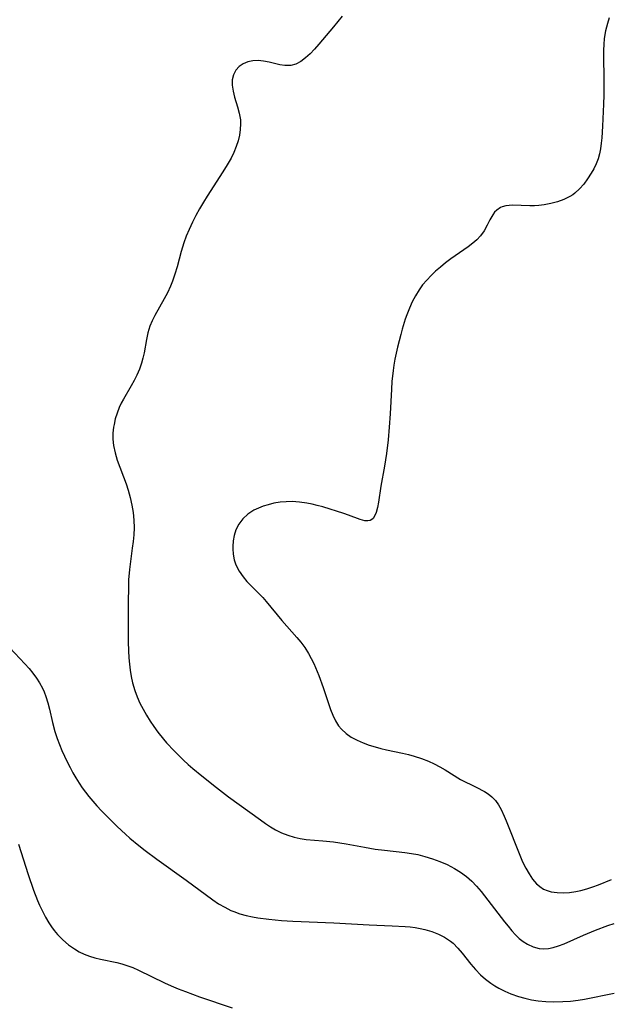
# Model space of a CAD drawing. Header units: metres. Extents: x 1073367 to 1082519, y 1569854 to 1574957.
# Tile 712 of 1056: x 1081262 to 1081406, y 1570547 to 1570788. Entities that reach past the tile are written whole.
import ezdxf

# ---------------------------------------------------------------- set-up
doc = ezdxf.new("R2010")
doc.units = ezdxf.units.M
doc.layers.add('CGG_CurvaNivelLidar_v1', color=253, linetype='Continuous', lineweight=30)

msp = doc.modelspace()

# ---------------------------------------------------------------- linework, layer by layer
at = {"layer": 'CGG_CurvaNivelLidar_v1'}
for p, q in [((1081340.5454, 1570788.8227, 79.5), (1081338.4428, 1570786.2221, 79.5)), ((1081405.4597, 1570787.0372, 80), (1081405.007, 1570785.203, 80)), ((1081405.8892, 1570788.4455, 80), (1081405.4597, 1570787.0372, 80)), ((1081338.4428, 1570786.2221, 79.5), (1081334.8374, 1570781.9383, 79.5)), ((1081405.007, 1570785.203, 80), (1081404.6883, 1570783.3462, 80)), ((1081334.8374, 1570781.9383, 79.5), (1081333.7743, 1570780.7272, 79.5)), ((1081404.5459, 1570781.9085, 80), (1081404.4783, 1570780.4603, 80)), ((1081404.6883, 1570783.3462, 80), (1081404.5459, 1570781.9085, 80)), ((1081332.6966, 1570779.6016, 79.5), (1081331.5701, 1570778.5836, 79.5)), ((1081333.7743, 1570780.7272, 79.5), (1081332.6966, 1570779.6016, 79.5)), ((1081404.4783, 1570780.4603, 80), (1081404.468, 1570779.0043, 80)), ((1081316.3391, 1570777.1905, 79.5), (1081315.3751, 1570776.5246, 79.5)), ((1081317.4459, 1570777.6579, 79.5), (1081316.3391, 1570777.1905, 79.5)), ((1081318.6546, 1570777.915, 79.5), (1081317.4459, 1570777.6579, 79.5)), ((1081319.9622, 1570777.9532, 79.5), (1081318.6546, 1570777.915, 79.5)), ((1081321.3065, 1570777.8125, 79.5), (1081319.9622, 1570777.9532, 79.5)), ((1081322.6561, 1570777.5497, 79.5), (1081321.3065, 1570777.8125, 79.5)), ((1081325.279, 1570776.9147, 79.5), (1081322.6561, 1570777.5497, 79.5)), ((1081326.5465, 1570776.7128, 79.5), (1081325.279, 1570776.9147, 79.5)), ((1081329.2125, 1570777.0974, 79.5), (1081327.9753, 1570776.7393, 79.5)), ((1081330.4094, 1570777.7327, 79.5), (1081329.2125, 1570777.0974, 79.5)), ((1081331.5701, 1570778.5836, 79.5), (1081330.4094, 1570777.7327, 79.5)), ((1081404.468, 1570779.0043, 80), (1081404.6094, 1570773.3983, 80)), ((1081313.9509, 1570774.4931, 79.5), (1081313.6329, 1570773.2589, 79.5)), ((1081314.5425, 1570775.5961, 79.5), (1081313.9509, 1570774.4931, 79.5)), ((1081315.3751, 1570776.5246, 79.5), (1081314.5425, 1570775.5961, 79.5)), ((1081327.7791, 1570776.7132, 79.5), (1081326.5465, 1570776.7128, 79.5)), ((1081327.9753, 1570776.7393, 79.5), (1081327.7791, 1570776.7132, 79.5)), ((1081313.6329, 1570773.2589, 79.5), (1081313.6139, 1570771.9036, 79.5)), ((1081404.6094, 1570773.3983, 80), (1081404.5736, 1570769.4453, 80)), ((1081313.6139, 1570771.9036, 79.5), (1081313.8337, 1570770.4789, 79.5)), ((1081313.8337, 1570770.4789, 79.5), (1081314.2111, 1570769.0102, 79.5)), ((1081314.2111, 1570769.0102, 79.5), (1081314.9427, 1570766.6351, 79.5)), ((1081404.5098, 1570767.3035, 80), (1081404.2565, 1570761.8873, 80)), ((1081404.5736, 1570769.4453, 80), (1081404.5098, 1570767.3035, 80)), ((1081314.9427, 1570766.6351, 79.5), (1081315.3679, 1570765.0461, 79.5)), ((1081315.3679, 1570765.0461, 79.5), (1081315.6331, 1570763.4252, 79.5)), ((1081315.6769, 1570762.4664, 79.5), (1081315.6041, 1570761.0833, 79.5)), ((1081315.6331, 1570763.4252, 79.5), (1081315.6769, 1570762.4664, 79.5)), ((1081315.6041, 1570761.0833, 79.5), (1081315.3931, 1570759.6907, 79.5)), ((1081404.2565, 1570761.8873, 80), (1081404.0809, 1570759.0179, 80)), ((1081315.0614, 1570758.2982, 79.5), (1081314.6201, 1570756.9151, 79.5)), ((1081315.3931, 1570759.6907, 79.5), (1081315.0614, 1570758.2982, 79.5)), ((1081403.9538, 1570757.6969, 80), (1081403.7702, 1570756.3818, 80)), ((1081404.0809, 1570759.0179, 80), (1081403.9538, 1570757.6969, 80)), ((1081314.0404, 1570755.4687, 79.5), (1081313.3535, 1570754.0512, 79.5)), ((1081314.6201, 1570756.9151, 79.5), (1081314.0404, 1570755.4687, 79.5)), ((1081403.5116, 1570755.0998, 80), (1081403.1561, 1570753.8604, 80)), ((1081403.7702, 1570756.3818, 80), (1081403.5116, 1570755.0998, 80)), ((1081313.3535, 1570754.0512, 79.5), (1081312.4036, 1570752.391, 79.5)), ((1081403.1561, 1570753.8604, 80), (1081402.6797, 1570752.6523, 80)), ((1081311.3728, 1570750.7506, 79.5), (1081307.4704, 1570744.7308, 79.5)), ((1081312.4036, 1570752.391, 79.5), (1081311.3728, 1570750.7506, 79.5)), ((1081401.4699, 1570750.3591, 80), (1081400.6132, 1570749.0031, 80)), ((1081402.1083, 1570751.4883, 80), (1081401.4699, 1570750.3591, 80)), ((1081402.6797, 1570752.6523, 80), (1081402.1083, 1570751.4883, 80)), ((1081400.6132, 1570749.0031, 80), (1081399.6805, 1570747.7178, 80)), ((1081397.5125, 1570745.5046, 80), (1081396.9747, 1570745.1137, 80)), ((1081398.655, 1570746.5375, 80), (1081397.5125, 1570745.5046, 80)), ((1081399.6805, 1570747.7178, 80), (1081398.655, 1570746.5375, 80)), ((1081306.5873, 1570743.3166, 79.5), (1081305.6381, 1570741.6989, 79.5)), ((1081307.4704, 1570744.7308, 79.5), (1081306.5873, 1570743.3166, 79.5)), ((1081393.2227, 1570743.385, 80), (1081391.6161, 1570742.9628, 80)), ((1081394.7676, 1570743.9349, 80), (1081393.2227, 1570743.385, 80)), ((1081396.2162, 1570744.639, 80), (1081394.7676, 1570743.9349, 80)), ((1081396.9747, 1570745.1137, 80), (1081396.2162, 1570744.639, 80)), ((1081305.6381, 1570741.6989, 79.5), (1081304.7392, 1570740.0543, 79.5)), ((1081377.8585, 1570740.8174, 80), (1081377.4077, 1570740.2242, 80)), ((1081378.3706, 1570741.3343, 80), (1081377.8585, 1570740.8174, 80)), ((1081379.2903, 1570741.9443, 80), (1081378.3706, 1570741.3343, 80)), ((1081379.7344, 1570742.1396, 80), (1081379.2903, 1570741.9443, 80)), ((1081380.6043, 1570742.3864, 80), (1081379.7344, 1570742.1396, 80)), ((1081381.3961, 1570742.49, 80), (1081380.6043, 1570742.3864, 80)), ((1081382.2276, 1570742.5189, 80), (1081381.3961, 1570742.49, 80)), ((1081386.4761, 1570742.3546, 80), (1081382.2276, 1570742.5189, 80)), ((1081387.5709, 1570742.3886, 80), (1081386.4761, 1570742.3546, 80)), ((1081388.6792, 1570742.4795, 80), (1081387.5709, 1570742.3886, 80)), ((1081389.9779, 1570742.6514, 80), (1081388.6792, 1570742.4795, 80)), ((1081391.6161, 1570742.9628, 80), (1081389.9779, 1570742.6514, 80)), ((1081303.8957, 1570738.3841, 79.5), (1081303.0927, 1570736.6365, 79.5)), ((1081304.7392, 1570740.0543, 79.5), (1081303.8957, 1570738.3841, 79.5)), ((1081376.6831, 1570738.9935, 80), (1081376.003, 1570737.6584, 80)), ((1081377.4077, 1570740.2242, 80), (1081376.6831, 1570738.9935, 80)), ((1081303.0927, 1570736.6365, 79.5), (1081302.4089, 1570734.982, 79.5)), ((1081375.2644, 1570736.3052, 80), (1081374.3971, 1570735.0581, 80)), ((1081376.003, 1570737.6584, 80), (1081375.2644, 1570736.3052, 80)), ((1081302.4089, 1570734.982, 79.5), (1081301.7974, 1570733.3056, 79.5)), ((1081373.5082, 1570734.1094, 80), (1081372.4878, 1570733.2264, 80)), ((1081374.3971, 1570735.0581, 80), (1081373.5082, 1570734.1094, 80)), ((1081301.1512, 1570731.2192, 79.5), (1081300.1457, 1570727.4756, 79.5)), ((1081301.7974, 1570733.3056, 79.5), (1081301.1512, 1570731.2192, 79.5)), ((1081371.3713, 1570732.3836, 80), (1081367.154, 1570729.4303, 80)), ((1081372.4878, 1570733.2264, 80), (1081371.3713, 1570732.3836, 80)), ((1081367.154, 1570729.4303, 80), (1081365.8524, 1570728.4469, 80)), ((1081300.1457, 1570727.4756, 79.5), (1081299.6137, 1570725.6294, 79.5)), ((1081363.4088, 1570726.3977, 80), (1081362.2876, 1570725.3307, 80)), ((1081364.5759, 1570727.4165, 80), (1081363.4088, 1570726.3977, 80)), ((1081365.8524, 1570728.4469, 80), (1081364.5759, 1570727.4165, 80)), ((1081299.0375, 1570723.9359, 79.5), (1081298.5649, 1570722.767, 79.5)), ((1081299.6137, 1570725.6294, 79.5), (1081299.0375, 1570723.9359, 79.5)), ((1081361.2248, 1570724.2115, 80), (1081360.236, 1570723.0331, 80)), ((1081362.2876, 1570725.3307, 80), (1081361.2248, 1570724.2115, 80)), ((1081298.5649, 1570722.767, 79.5), (1081297.7629, 1570721.0964, 79.5)), ((1081359.3541, 1570721.8153, 80), (1081358.4793, 1570720.3816, 80)), ((1081360.236, 1570723.0331, 80), (1081359.3541, 1570721.8153, 80)), ((1081296.9871, 1570719.6688, 79.5), (1081294.6617, 1570715.5698, 79.5)), ((1081297.7629, 1570721.0964, 79.5), (1081296.9871, 1570719.6688, 79.5)), ((1081358.4793, 1570720.3816, 80), (1081357.7036, 1570718.8811, 80)), ((1081357.0082, 1570717.3292, 80), (1081356.3803, 1570715.7378, 80)), ((1081357.7036, 1570718.8811, 80), (1081357.0082, 1570717.3292, 80)), ((1081294.0113, 1570714.2541, 79.5), (1081293.4632, 1570712.9084, 79.5)), ((1081294.6617, 1570715.5698, 79.5), (1081294.0113, 1570714.2541, 79.5)), ((1081355.9901, 1570714.6452, 80), (1081355.2294, 1570712.2411, 80)), ((1081356.3803, 1570715.7378, 80), (1081355.9901, 1570714.6452, 80)), ((1081293.4632, 1570712.9084, 79.5), (1081292.9922, 1570711.3192, 79.5)), ((1081355.2294, 1570712.2411, 80), (1081354.8626, 1570710.9308, 80)), ((1081292.6438, 1570709.6905, 79.5), (1081292.0557, 1570706.388, 79.5)), ((1081292.9922, 1570711.3192, 79.5), (1081292.6438, 1570709.6905, 79.5)), ((1081354.8626, 1570710.9308, 80), (1081354.0827, 1570707.7644, 80)), ((1081354.0827, 1570707.7644, 80), (1081353.4535, 1570704.8672, 80)), ((1081291.7783, 1570705.1177, 79.5), (1081291.4345, 1570703.8609, 79.5)), ((1081292.0557, 1570706.388, 79.5), (1081291.7783, 1570705.1177, 79.5)), ((1081353.4535, 1570704.8672, 80), (1081353.1918, 1570703.4074, 80)), ((1081290.9177, 1570702.3998, 79.5), (1081290.2941, 1570700.9696, 79.5)), ((1081291.4345, 1570703.8609, 79.5), (1081290.9177, 1570702.3998, 79.5)), ((1081353.0011, 1570702.0717, 80), (1081352.7275, 1570699.3758, 80)), ((1081353.1918, 1570703.4074, 80), (1081353.0011, 1570702.0717, 80)), ((1081289.6198, 1570699.6354, 79.5), (1081288.8915, 1570698.3237, 79.5)), ((1081290.2941, 1570700.9696, 79.5), (1081289.6198, 1570699.6354, 79.5)), ((1081288.8915, 1570698.3237, 79.5), (1081287.0009, 1570695.0851, 79.5)), ((1081352.5934, 1570697.483, 80), (1081352.2674, 1570691.4956, 80)), ((1081352.7275, 1570699.3758, 80), (1081352.5934, 1570697.483, 80)), ((1081287.0009, 1570695.0851, 79.5), (1081286.4543, 1570694.0498, 79.5)), ((1081285.9619, 1570692.9923, 79.5), (1081285.4442, 1570691.6452, 79.5)), ((1081286.4543, 1570694.0498, 79.5), (1081285.9619, 1570692.9923, 79.5)), ((1081285.0299, 1570690.2673, 79.5), (1081284.7186, 1570688.8674, 79.5)), ((1081285.4442, 1570691.6452, 79.5), (1081285.0299, 1570690.2673, 79.5)), ((1081352.2674, 1570691.4956, 80), (1081352.0575, 1570688.2442, 80)), ((1081284.6128, 1570688.2275, 79.5), (1081284.4626, 1570686.7414, 79.5)), ((1081284.7186, 1570688.8674, 79.5), (1081284.6128, 1570688.2275, 79.5)), ((1081352.0575, 1570688.2442, 80), (1081351.792, 1570685.0967, 80)), ((1081284.4626, 1570686.7414, 79.5), (1081284.4491, 1570685.2505, 79.5)), ((1081284.4491, 1570685.2505, 79.5), (1081284.5833, 1570683.7647, 79.5)), ((1081284.5833, 1570683.7647, 79.5), (1081284.9565, 1570681.9608, 79.5)), ((1081351.792, 1570685.0967, 80), (1081351.407, 1570681.8089, 80)), ((1081284.9565, 1570681.9608, 79.5), (1081285.504, 1570680.1725, 79.5)), ((1081351.407, 1570681.8089, 80), (1081350.9034, 1570678.6697, 80)), ((1081285.504, 1570680.1725, 79.5), (1081287.713, 1570674.3513, 79.5)), ((1081350.9034, 1570678.6697, 80), (1081350.0281, 1570673.8066, 80)), ((1081287.713, 1570674.3513, 79.5), (1081288.2143, 1570672.8007, 79.5)), ((1081350.0281, 1570673.8066, 80), (1081349.4419, 1570669.827, 80)), ((1081288.2143, 1570672.8007, 79.5), (1081288.6993, 1570670.985, 79.5)), ((1081288.6993, 1570670.985, 79.5), (1081289.0883, 1570669.1456, 79.5)), ((1081289.0883, 1570669.1456, 79.5), (1081289.3774, 1570667.2898, 79.5)), ((1081320.0341, 1570668.4058, 80), (1081318.9339, 1570667.8617, 80)), ((1081321.1973, 1570668.8589, 80), (1081320.0341, 1570668.4058, 80)), ((1081322.4081, 1570669.2349, 80), (1081321.1973, 1570668.8589, 80)), ((1081323.8558, 1570669.5845, 80), (1081322.4081, 1570669.2349, 80)), ((1081325.3385, 1570669.836, 80), (1081323.8558, 1570669.5845, 80)), ((1081326.817, 1570669.9757, 80), (1081325.3385, 1570669.836, 80)), ((1081328.31, 1570670.0007, 80), (1081326.817, 1570669.9757, 80)), ((1081330.0867, 1570669.877, 80), (1081328.31, 1570670.0007, 80)), ((1081331.8615, 1570669.622, 80), (1081330.0867, 1570669.877, 80)), ((1081333.1616, 1570669.3712, 80), (1081331.8615, 1570669.622, 80)), ((1081334.4494, 1570669.073, 80), (1081333.1616, 1570669.3712, 80)), ((1081335.8074, 1570668.7067, 80), (1081334.4494, 1570669.073, 80)), ((1081340.9585, 1570667.1169, 80), (1081335.8074, 1570668.7067, 80)), ((1081349.2045, 1570668.5194, 80), (1081348.899, 1570667.3592, 80)), ((1081349.4419, 1570669.827, 80), (1081349.2045, 1570668.5194, 80)), ((1081289.3774, 1570667.2898, 79.5), (1081289.5556, 1570665.4231, 79.5)), ((1081317.4992, 1570666.9047, 80), (1081316.257, 1570665.7521, 80)), ((1081318.9339, 1570667.8617, 80), (1081317.4992, 1570666.9047, 80)), ((1081342.1307, 1570666.7072, 80), (1081340.9585, 1570667.1169, 80)), ((1081344.9279, 1570665.6188, 80), (1081342.1307, 1570666.7072, 80)), ((1081348.4826, 1570666.3957, 80), (1081348.1041, 1570665.8752, 80)), ((1081348.899, 1570667.3592, 80), (1081348.4826, 1570666.3957, 80)), ((1081289.6058, 1570663.5598, 79.5), (1081289.5347, 1570661.8491, 79.5)), ((1081289.5556, 1570665.4231, 79.5), (1081289.6058, 1570663.5598, 79.5)), ((1081315.2728, 1570664.4677, 80), (1081314.5291, 1570663.0445, 80)), ((1081316.257, 1570665.7521, 80), (1081315.2728, 1570664.4677, 80)), ((1081346.118, 1570665.2965, 80), (1081344.9279, 1570665.6188, 80)), ((1081346.8339, 1570665.2572, 80), (1081346.118, 1570665.2965, 80)), ((1081347.3868, 1570665.3797, 80), (1081346.8339, 1570665.2572, 80)), ((1081347.8036, 1570665.6083, 80), (1081347.3868, 1570665.3797, 80)), ((1081348.1041, 1570665.8752, 80), (1081347.8036, 1570665.6083, 80)), ((1081289.5347, 1570661.8491, 79.5), (1081289.3862, 1570660.2231, 79.5)), ((1081314.1001, 1570661.7317, 80), (1081313.8475, 1570660.3631, 80)), ((1081314.5291, 1570663.0445, 80), (1081314.1001, 1570661.7317, 80)), ((1081289.3862, 1570660.2231, 79.5), (1081289.1861, 1570658.5979, 79.5)), ((1081313.8475, 1570660.3631, 80), (1081313.7524, 1570658.9648, 80)), ((1081313.7524, 1570658.9648, 80), (1081313.7559, 1570658.4287, 80)), ((1081289.1861, 1570658.5979, 79.5), (1081288.4815, 1570653.3853, 79.5)), ((1081313.7559, 1570658.4287, 80), (1081313.8679, 1570657.0897, 80)), ((1081313.8679, 1570657.0897, 80), (1081314.1323, 1570655.7706, 80)), ((1081314.1323, 1570655.7706, 80), (1081314.5607, 1570654.4917, 80)), ((1081314.5607, 1570654.4917, 80), (1081315.318, 1570653.0055, 80)), ((1081288.4815, 1570653.3853, 79.5), (1081288.2922, 1570650.8586, 79.5)), ((1081315.318, 1570653.0055, 80), (1081316.2871, 1570651.6051, 80)), ((1081316.2871, 1570651.6051, 80), (1081317.2529, 1570650.4611, 80)), ((1081288.2209, 1570649.0392, 79.5), (1081288.1681, 1570645.3772, 79.5)), ((1081288.2922, 1570650.8586, 79.5), (1081288.2209, 1570649.0392, 79.5)), ((1081317.2529, 1570650.4611, 80), (1081318.2992, 1570649.3582, 80)), ((1081318.2992, 1570649.3582, 80), (1081321.104, 1570646.5297, 80)), ((1081288.1681, 1570645.3772, 79.5), (1081288.1471, 1570639.5325, 79.5)), ((1081321.104, 1570646.5297, 80), (1081321.9813, 1570645.5473, 80)), ((1081321.9813, 1570645.5473, 80), (1081325.7988, 1570640.9254, 80)), ((1081288.1471, 1570639.5325, 79.5), (1081288.1824, 1570635.676, 79.5)), ((1081325.7988, 1570640.9254, 80), (1081329.4539, 1570636.7659, 80)), ((1081288.1824, 1570635.676, 79.5), (1081288.2648, 1570633.4416, 79.5)), ((1081329.4539, 1570636.7659, 80), (1081330.4094, 1570635.6181, 80)), ((1081330.4094, 1570635.6181, 80), (1081331.4205, 1570634.2509, 80)), ((1081259.2269, 1570634.2178, 79), (1081262.9263, 1570630.2801, 79)), ((1081288.2648, 1570633.4416, 79.5), (1081288.3764, 1570631.7238, 79.5)), ((1081331.4205, 1570634.2509, 80), (1081332.3296, 1570632.8158, 80)), ((1081332.3296, 1570632.8158, 80), (1081332.9835, 1570631.6058, 80)), ((1081262.9263, 1570630.2801, 79), (1081263.9507, 1570629.1135, 79)), ((1081288.3764, 1570631.7238, 79.5), (1081288.5124, 1570630.2383, 79.5)), ((1081288.5124, 1570630.2383, 79.5), (1081288.6921, 1570628.7638, 79.5)), ((1081332.9835, 1570631.6058, 80), (1081333.5805, 1570630.361, 80)), ((1081333.5805, 1570630.361, 80), (1081334.8308, 1570627.4285, 80)), ((1081263.9507, 1570629.1135, 79), (1081264.8716, 1570627.9757, 79)), ((1081264.8716, 1570627.9757, 79), (1081265.73, 1570626.8041, 79)), ((1081288.6921, 1570628.7638, 79.5), (1081288.9428, 1570627.2009, 79.5)), ((1081334.8308, 1570627.4285, 80), (1081335.9222, 1570624.5265, 80)), ((1081265.73, 1570626.8041, 79), (1081266.5131, 1570625.5946, 79)), ((1081266.5131, 1570625.5946, 79), (1081267.2046, 1570624.3412, 79)), ((1081288.9428, 1570627.2009, 79.5), (1081289.2653, 1570625.66, 79.5)), ((1081289.2653, 1570625.66, 79.5), (1081289.8054, 1570623.7374, 79.5)), ((1081267.2046, 1570624.3412, 79), (1081267.6187, 1570623.4475, 79)), ((1081267.6187, 1570623.4475, 79), (1081268.0505, 1570622.3276, 79)), ((1081289.8054, 1570623.7374, 79.5), (1081290.3572, 1570622.2437, 79.5)), ((1081335.9222, 1570624.5265, 80), (1081337.709, 1570619.1249, 80)), ((1081268.0505, 1570622.3276, 79), (1081268.5263, 1570620.7703, 79)), ((1081268.5263, 1570620.7703, 79), (1081268.9202, 1570619.1779, 79)), ((1081290.3572, 1570622.2437, 79.5), (1081291.0465, 1570620.6888, 79.5)), ((1081291.0465, 1570620.6888, 79.5), (1081291.82, 1570619.1706, 79.5)), ((1081268.9202, 1570619.1779, 79), (1081269.6369, 1570615.9454, 79)), ((1081291.82, 1570619.1706, 79.5), (1081292.6647, 1570617.689, 79.5)), ((1081292.6647, 1570617.689, 79.5), (1081293.5471, 1570616.2808, 79.5)), ((1081337.709, 1570619.1249, 80), (1081338.2477, 1570617.7062, 80)), ((1081338.2477, 1570617.7062, 80), (1081338.8719, 1570616.3683, 80)), ((1081269.6369, 1570615.9454, 79), (1081270.2153, 1570613.7349, 79)), ((1081293.5471, 1570616.2808, 79.5), (1081294.4747, 1570614.9066, 79.5)), ((1081338.8719, 1570616.3683, 80), (1081339.6256, 1570615.1415, 80)), ((1081270.2153, 1570613.7349, 79), (1081270.7835, 1570612.0248, 79)), ((1081294.4747, 1570614.9066, 79.5), (1081295.4363, 1570613.5659, 79.5)), ((1081295.4363, 1570613.5659, 79.5), (1081296.8047, 1570611.8116, 79.5)), ((1081339.6256, 1570615.1415, 80), (1081340.3563, 1570614.2601, 80)), ((1081340.3563, 1570614.2601, 80), (1081341.4943, 1570613.2346, 80)), ((1081341.4943, 1570613.2346, 80), (1081342.7856, 1570612.3472, 80)), ((1081270.7835, 1570612.0248, 79), (1081271.3575, 1570610.5397, 79)), ((1081271.3575, 1570610.5397, 79), (1081271.984, 1570609.0685, 79)), ((1081296.8047, 1570611.8116, 79.5), (1081297.5636, 1570610.9486, 79.5)), ((1081297.5636, 1570610.9486, 79.5), (1081299.4483, 1570608.9609, 79.5)), ((1081342.7856, 1570612.3472, 80), (1081344.1959, 1570611.5766, 80)), ((1081344.1959, 1570611.5766, 80), (1081345.6992, 1570610.9099, 80)), ((1081345.6992, 1570610.9099, 80), (1081347.1323, 1570610.3866, 80)), ((1081271.984, 1570609.0685, 79), (1081273.2883, 1570606.2706, 79)), ((1081299.4483, 1570608.9609, 79.5), (1081301.7259, 1570606.7075, 79.5)), ((1081347.1323, 1570610.3866, 80), (1081348.6126, 1570609.9365, 80)), ((1081348.6126, 1570609.9365, 80), (1081350.0051, 1570609.5802, 80)), ((1081350.0051, 1570609.5802, 80), (1081351.4181, 1570609.2625, 80)), ((1081351.4181, 1570609.2625, 80), (1081355.347, 1570608.4378, 80)), ((1081355.347, 1570608.4378, 80), (1081356.7664, 1570608.102, 80)), ((1081356.7664, 1570608.102, 80), (1081358.1657, 1570607.7205, 80)), ((1081273.2883, 1570606.2706, 79), (1081273.955, 1570604.945, 79)), ((1081301.7259, 1570606.7075, 79.5), (1081302.8592, 1570605.6604, 79.5)), ((1081302.8592, 1570605.6604, 79.5), (1081304.0207, 1570604.6369, 79.5)), ((1081358.1657, 1570607.7205, 80), (1081359.9574, 1570607.1295, 80)), ((1081359.9574, 1570607.1295, 80), (1081361.6881, 1570606.4384, 80)), ((1081361.6881, 1570606.4384, 80), (1081363.0885, 1570605.785, 80)), ((1081363.0885, 1570605.785, 80), (1081364.4345, 1570605.0823, 80)), ((1081273.955, 1570604.945, 79), (1081274.6557, 1570603.637, 79)), ((1081274.6557, 1570603.637, 79), (1081275.4025, 1570602.3442, 79)), ((1081304.0207, 1570604.6369, 79.5), (1081306.1744, 1570602.8602, 79.5)), ((1081364.4345, 1570605.0823, 80), (1081365.7222, 1570604.3469, 80)), ((1081365.7222, 1570604.3469, 80), (1081369.4997, 1570601.9669, 80)), ((1081275.4025, 1570602.3442, 79), (1081276.1965, 1570601.0809, 79)), ((1081276.1965, 1570601.0809, 79), (1081276.956, 1570599.9706, 79)), ((1081306.1744, 1570602.8602, 79.5), (1081309.7516, 1570600.0497, 79.5)), ((1081369.4997, 1570601.9669, 80), (1081373.3219, 1570600.098, 80)), ((1081276.956, 1570599.9706, 79), (1081278.5785, 1570597.8246, 79)), ((1081309.7516, 1570600.0497, 79.5), (1081312.7438, 1570597.7489, 79.5)), ((1081373.3219, 1570600.098, 80), (1081375.3373, 1570599.0354, 80)), ((1081375.3373, 1570599.0354, 80), (1081376.2921, 1570598.442, 80)), ((1081376.2921, 1570598.442, 80), (1081377.1754, 1570597.7546, 80)), ((1081278.5785, 1570597.8246, 79), (1081279.5257, 1570596.6756, 79)), ((1081279.5257, 1570596.6756, 79), (1081280.5098, 1570595.5593, 79)), ((1081312.7438, 1570597.7489, 79.5), (1081320.5525, 1570592.106, 79.5)), ((1081377.1754, 1570597.7546, 80), (1081378.0503, 1570596.8378, 80)), ((1081378.0503, 1570596.8378, 80), (1081378.8163, 1570595.7803, 80)), ((1081280.5098, 1570595.5593, 79), (1081281.6707, 1570594.3368, 79)), ((1081281.6707, 1570594.3368, 79), (1081285.513, 1570590.4868, 79)), ((1081378.8163, 1570595.7803, 80), (1081379.4847, 1570594.61, 80)), ((1081379.4847, 1570594.61, 80), (1081380.2102, 1570593.0305, 80)), ((1081320.5525, 1570592.106, 79.5), (1081321.7696, 1570591.2383, 79.5)), ((1081321.7696, 1570591.2383, 79.5), (1081323.0009, 1570590.4135, 79.5)), ((1081380.2102, 1570593.0305, 80), (1081380.6983, 1570591.8572, 80)), ((1081380.6983, 1570591.8572, 80), (1081384.0074, 1570583.4114, 80)), ((1081285.513, 1570590.4868, 79), (1081287.5466, 1570588.5691, 79)), ((1081323.0009, 1570590.4135, 79.5), (1081324.2635, 1570589.6593, 79.5)), ((1081324.2635, 1570589.6593, 79.5), (1081325.712, 1570588.9372, 79.5)), ((1081325.712, 1570588.9372, 79.5), (1081327.2121, 1570588.3378, 79.5)), ((1081287.5466, 1570588.5691, 79), (1081288.5896, 1570587.635, 79)), ((1081288.5896, 1570587.635, 79), (1081290.7674, 1570585.7994, 79)), ((1081327.2121, 1570588.3378, 79.5), (1081328.7571, 1570587.8663, 79.5)), ((1081328.7571, 1570587.8663, 79.5), (1081330.2481, 1570587.5435, 79.5)), ((1081330.2481, 1570587.5435, 79.5), (1081331.7654, 1570587.319, 79.5)), ((1081331.7654, 1570587.319, 79.5), (1081335.8044, 1570586.9591, 79.5)), ((1081335.8044, 1570586.9591, 79.5), (1081338.3999, 1570586.684, 79.5)), ((1081338.3999, 1570586.684, 79.5), (1081341.5177, 1570586.2027, 79.5)), ((1081261.3359, 1570586.1145, 78.5), (1081263.7107, 1570578.7355, 78.5)), ((1081290.7674, 1570585.7994, 79), (1081292.3072, 1570584.5899, 79)), ((1081292.3072, 1570584.5899, 79), (1081295.1865, 1570582.4419, 79)), ((1081341.5177, 1570586.2027, 79.5), (1081346.0162, 1570585.3721, 79.5)), ((1081346.0162, 1570585.3721, 79.5), (1081348.6311, 1570584.9448, 79.5)), ((1081348.6311, 1570584.9448, 79.5), (1081350.9303, 1570584.6613, 79.5)), ((1081350.9303, 1570584.6613, 79.5), (1081355.8697, 1570584.1267, 79.5)), ((1081355.8697, 1570584.1267, 79.5), (1081357.4988, 1570583.8818, 79.5)), ((1081295.1865, 1570582.4419, 79), (1081302.3703, 1570577.3056, 79)), ((1081357.4988, 1570583.8818, 79.5), (1081359.0527, 1570583.5729, 79.5)), ((1081359.0527, 1570583.5729, 79.5), (1081360.7765, 1570583.1375, 79.5)), ((1081360.7765, 1570583.1375, 79.5), (1081362.643, 1570582.5624, 79.5)), ((1081362.643, 1570582.5624, 79.5), (1081364.4718, 1570581.8943, 79.5)), ((1081364.4718, 1570581.8943, 79.5), (1081366.2532, 1570581.1328, 79.5)), ((1081384.0074, 1570583.4114, 80), (1081384.7076, 1570581.8102, 80)), ((1081384.7076, 1570581.8102, 80), (1081385.4628, 1570580.2731, 80)), ((1081366.2532, 1570581.1328, 79.5), (1081367.1661, 1570580.691, 79.5)), ((1081367.1661, 1570580.691, 79.5), (1081368.0578, 1570580.2128, 79.5)), ((1081368.0578, 1570580.2128, 79.5), (1081369.5314, 1570579.2903, 79.5)), ((1081369.5314, 1570579.2903, 79.5), (1081370.9276, 1570578.2477, 79.5)), ((1081385.4628, 1570580.2731, 80), (1081386.2632, 1570578.8758, 80)), ((1081263.7107, 1570578.7355, 78.5), (1081265.0419, 1570574.8469, 78.5)), ((1081302.3703, 1570577.3056, 79), (1081308.8789, 1570572.5276, 79)), ((1081370.9276, 1570578.2477, 79.5), (1081372.2407, 1570577.0914, 79.5)), ((1081372.2407, 1570577.0914, 79.5), (1081373.4194, 1570575.8792, 79.5)), ((1081386.2632, 1570578.8758, 80), (1081387.1442, 1570577.5959, 80)), ((1081387.1442, 1570577.5959, 80), (1081388.1201, 1570576.471, 80)), ((1081403.2689, 1570576.2284, 80), (1081406.4239, 1570577.5265, 80)), ((1081265.0419, 1570574.8469, 78.5), (1081266.0183, 1570572.3258, 78.5)), ((1081373.4194, 1570575.8792, 79.5), (1081374.5356, 1570574.5907, 79.5)), ((1081374.5356, 1570574.5907, 79.5), (1081376.2272, 1570572.4498, 79.5)), ((1081388.1201, 1570576.471, 80), (1081389.2117, 1570575.5495, 80)), ((1081389.2117, 1570575.5495, 80), (1081389.4497, 1570575.3927, 80)), ((1081389.4497, 1570575.3927, 80), (1081389.8387, 1570575.1681, 80)), ((1081389.8387, 1570575.1681, 80), (1081390.7446, 1570574.773, 80)), ((1081390.7446, 1570574.773, 80), (1081391.7121, 1570574.4955, 80)), ((1081391.7121, 1570574.4955, 80), (1081393.131, 1570574.2764, 80)), ((1081394.6169, 1570574.2204, 80), (1081396.1465, 1570574.3057, 80)), ((1081396.1465, 1570574.3057, 80), (1081397.6999, 1570574.5211, 80)), ((1081397.6999, 1570574.5211, 80), (1081398.978, 1570574.7946, 80)), ((1081398.978, 1570574.7946, 80), (1081400.4114, 1570575.2017, 80)), ((1081400.4114, 1570575.2017, 80), (1081401.8417, 1570575.6881, 80)), ((1081401.8417, 1570575.6881, 80), (1081403.2689, 1570576.2284, 80)), ((1081266.0183, 1570572.3258, 78.5), (1081266.4896, 1570571.2339, 78.5)), ((1081308.8789, 1570572.5276, 79), (1081310.3096, 1570571.5628, 79)), ((1081376.2272, 1570572.4498, 79.5), (1081380.2363, 1570567.1482, 79.5)), ((1081393.131, 1570574.2764, 80), (1081394.6169, 1570574.2204, 80)), ((1081266.4896, 1570571.2339, 78.5), (1081267.197, 1570569.7425, 78.5)), ((1081267.197, 1570569.7425, 78.5), (1081267.9643, 1570568.2929, 78.5)), ((1081310.3096, 1570571.5628, 79), (1081311.793, 1570570.6876, 79)), ((1081311.793, 1570570.6876, 79), (1081313.3321, 1570569.925, 79)), ((1081313.3321, 1570569.925, 79), (1081314.0082, 1570569.6412, 79)), ((1081314.0082, 1570569.6412, 79), (1081315.4912, 1570569.1299, 79)), ((1081267.9643, 1570568.2929, 78.5), (1081268.7953, 1570566.8936, 78.5)), ((1081315.4912, 1570569.1299, 79), (1081317.0207, 1570568.7216, 79)), ((1081317.0207, 1570568.7216, 79), (1081318.5852, 1570568.3864, 79)), ((1081318.5852, 1570568.3864, 79), (1081319.9133, 1570568.1455, 79)), ((1081319.9133, 1570568.1455, 79), (1081322.6104, 1570567.7577, 79)), ((1081322.6104, 1570567.7577, 79), (1081325.6871, 1570567.4532, 79)), ((1081325.6871, 1570567.4532, 79), (1081328.4584, 1570567.261, 79)), ((1081328.4584, 1570567.261, 79), (1081338.4903, 1570566.8525, 79)), ((1081380.2363, 1570567.1482, 79.5), (1081381.1254, 1570566.0341, 79.5)), ((1081268.7953, 1570566.8936, 78.5), (1081269.4249, 1570565.9411, 78.5)), ((1081269.4249, 1570565.9411, 78.5), (1081270.092, 1570565.0238, 78.5)), ((1081270.092, 1570565.0238, 78.5), (1081270.8863, 1570564.0481, 78.5)), ((1081338.4903, 1570566.8525, 79), (1081347.1521, 1570566.3919, 79)), ((1081347.1521, 1570566.3919, 79), (1081352.7823, 1570566.1843, 79)), ((1081352.7823, 1570566.1843, 79), (1081355.9605, 1570566.0015, 79)), ((1081355.9605, 1570566.0015, 79), (1081357.2005, 1570565.8886, 79)), ((1081357.2005, 1570565.8886, 79), (1081358.426, 1570565.7358, 79)), ((1081358.426, 1570565.7358, 79), (1081359.6001, 1570565.5363, 79)), ((1081359.6001, 1570565.5363, 79), (1081360.7535, 1570565.2814, 79)), ((1081360.7535, 1570565.2814, 79), (1081362.4512, 1570564.7841, 79)), ((1081362.4512, 1570564.7841, 79), (1081364.0765, 1570564.1508, 79)), ((1081381.1254, 1570566.0341, 79.5), (1081382.0322, 1570564.9643, 79.5)), ((1081382.0322, 1570564.9643, 79.5), (1081382.9667, 1570563.9588, 79.5)), ((1081399.6056, 1570563.8936, 79.5), (1081402.5678, 1570565.099, 79.5)), ((1081402.5678, 1570565.099, 79.5), (1081405.566, 1570566.2136, 79.5)), ((1081405.566, 1570566.2136, 79.5), (1081407.1364, 1570566.7531, 79.5)), ((1081270.8863, 1570564.0481, 78.5), (1081272.1639, 1570562.7207, 78.5)), ((1081272.1639, 1570562.7207, 78.5), (1081273.5561, 1570561.529, 78.5)), ((1081364.0765, 1570564.1508, 79), (1081365.6091, 1570563.3719, 79)), ((1081365.6091, 1570563.3719, 79), (1081367.0223, 1570562.4271, 79)), ((1081367.0223, 1570562.4271, 79), (1081367.6749, 1570561.8824, 79)), ((1081382.9667, 1570563.9588, 79.5), (1081383.8962, 1570563.0776, 79.5)), ((1081383.8962, 1570563.0776, 79.5), (1081384.8657, 1570562.294, 79.5)), ((1081384.8657, 1570562.294, 79.5), (1081385.8799, 1570561.6299, 79.5)), ((1081394.8664, 1570561.7828, 79.5), (1081399.6056, 1570563.8936, 79.5)), ((1081273.5561, 1570561.529, 78.5), (1081275.0508, 1570560.4828, 78.5)), ((1081275.0508, 1570560.4828, 78.5), (1081276.219, 1570559.8122, 78.5)), ((1081367.6749, 1570561.8824, 79), (1081368.8315, 1570560.7155, 79)), ((1081368.8315, 1570560.7155, 79), (1081369.9073, 1570559.4371, 79)), ((1081385.8799, 1570561.6299, 79.5), (1081387.2866, 1570560.9772, 79.5)), ((1081387.2866, 1570560.9772, 79.5), (1081388.7626, 1570560.61, 79.5)), ((1081388.7626, 1570560.61, 79.5), (1081389.8708, 1570560.542, 79.5)), ((1081389.8708, 1570560.542, 79.5), (1081390.9979, 1570560.6266, 79.5)), ((1081390.9979, 1570560.6266, 79.5), (1081392.1348, 1570560.8446, 79.5)), ((1081392.1348, 1570560.8446, 79.5), (1081393.4975, 1570561.2544, 79.5)), ((1081393.4975, 1570561.2544, 79.5), (1081394.8664, 1570561.7828, 79.5)), ((1081276.219, 1570559.8122, 78.5), (1081277.4332, 1570559.2322, 78.5)), ((1081277.4332, 1570559.2322, 78.5), (1081278.6871, 1570558.7457, 78.5)), ((1081278.6871, 1570558.7457, 78.5), (1081280.0154, 1570558.3411, 78.5)), ((1081280.0154, 1570558.3411, 78.5), (1081281.3685, 1570558.0064, 78.5)), ((1081281.3685, 1570558.0064, 78.5), (1081285.3642, 1570557.1447, 78.5)), ((1081369.9073, 1570559.4371, 79), (1081372.0161, 1570556.7545, 79)), ((1081285.3642, 1570557.1447, 78.5), (1081286.6209, 1570556.8401, 78.5)), ((1081286.6209, 1570556.8401, 78.5), (1081287.8576, 1570556.4751, 78.5)), ((1081287.8576, 1570556.4751, 78.5), (1081289.3062, 1570555.9317, 78.5)), ((1081289.3062, 1570555.9317, 78.5), (1081290.7373, 1570555.3028, 78.5)), ((1081290.7373, 1570555.3028, 78.5), (1081297.0723, 1570552.2263, 78.5)), ((1081372.0161, 1570556.7545, 79), (1081373.1487, 1570555.434, 79)), ((1081373.1487, 1570555.434, 79), (1081374.3613, 1570554.1813, 79)), ((1081374.3613, 1570554.1813, 79), (1081375.5932, 1570553.0845, 79)), ((1081375.5932, 1570553.0845, 79), (1081376.9084, 1570552.0889, 79)), ((1081297.0723, 1570552.2263, 78.5), (1081298.661, 1570551.4987, 78.5)), ((1081298.661, 1570551.4987, 78.5), (1081300.4058, 1570550.7549, 78.5)), ((1081300.4058, 1570550.7549, 78.5), (1081302.1731, 1570550.0488, 78.5)), ((1081376.9084, 1570552.0889, 79), (1081377.8833, 1570551.4563, 79)), ((1081377.8833, 1570551.4563, 79), (1081378.8946, 1570550.8781, 79)), ((1081378.8946, 1570550.8781, 79), (1081380.3432, 1570550.1622, 79)), ((1081302.1731, 1570550.0488, 78.5), (1081305.6132, 1570548.7769, 78.5)), ((1081305.6132, 1570548.7769, 78.5), (1081313.654, 1570546.0455, 78.5)), ((1081380.3432, 1570550.1622, 79), (1081381.8398, 1570549.5342, 79)), ((1081381.8398, 1570549.5342, 79), (1081383.681, 1570548.8909, 79)), ((1081383.681, 1570548.8909, 79), (1081385.2674, 1570548.4412, 79)), ((1081385.2674, 1570548.4412, 79), (1081386.8787, 1570548.0789, 79)), ((1081386.8787, 1570548.0789, 79), (1081388.5106, 1570547.8109, 79)), ((1081388.5106, 1570547.8109, 79), (1081390.3805, 1570547.6289, 79)), ((1081396.4339, 1570547.7372, 79), (1081398.305, 1570547.9675, 79)), ((1081398.305, 1570547.9675, 79), (1081399.8094, 1570548.2222, 79)), ((1081399.8094, 1570548.2222, 79), (1081407.069, 1570549.6847, 79)), ((1081390.3805, 1570547.6289, 79), (1081392.2642, 1570547.5584, 79)), ((1081392.2642, 1570547.5584, 79), (1081394.5556, 1570547.6008, 79)), ((1081394.5556, 1570547.6008, 79), (1081396.4339, 1570547.7372, 79))]:
    msp.add_line(p, q, dxfattribs=at)

doc.saveas('drawing.dxf')
